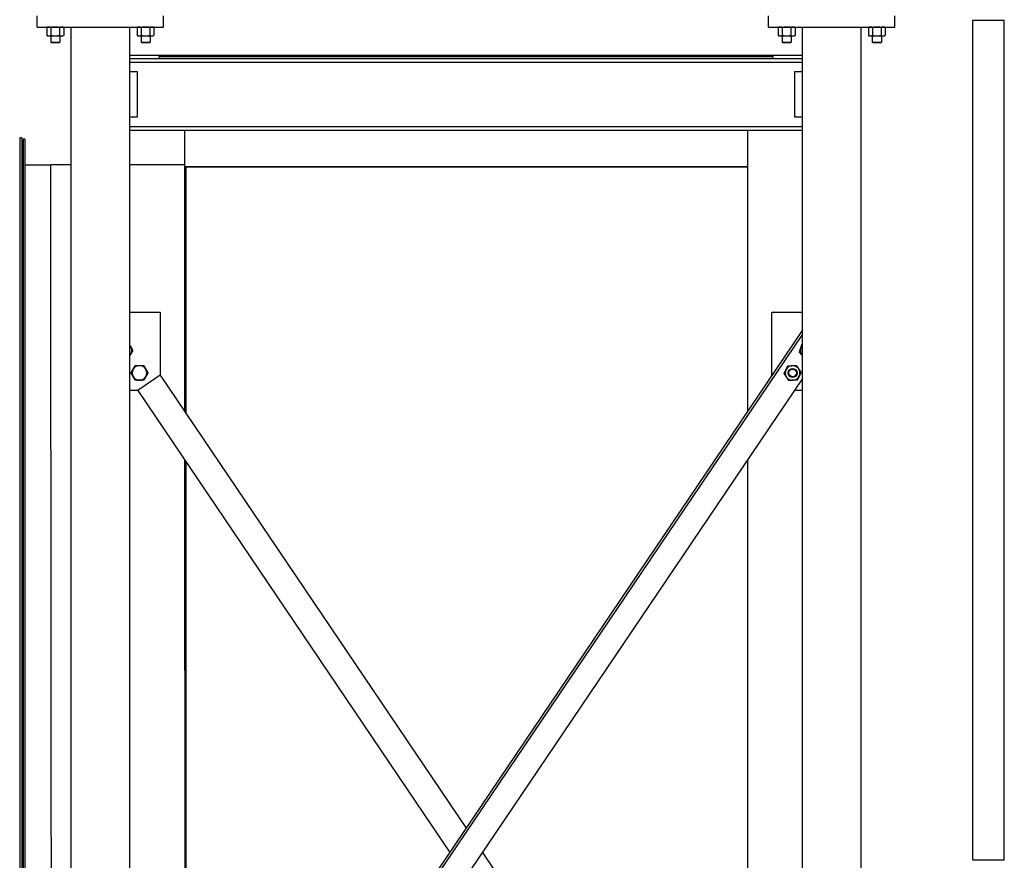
# Model space of a CAD drawing. Header units: inches. Extents: x 36 to 1719, y -84 to 1122.
# Tile 458 of 571: x 1471 to 1580, y 310 to 403. Entities that reach past the tile are written whole.
import ezdxf

# ---------------------------------------------------------------- set-up
doc = ezdxf.new("R2010")
doc.units = ezdxf.units.IN
doc.header["$LTSCALE"] = 48
doc.header["$MEASUREMENT"] = 0
doc.layers.add('Visible (ANSI)', color=7, linetype='Continuous', lineweight=30)

msp = doc.modelspace()

# ---------------------------------------------------------------- linework, layer by layer
at = {"layer": 'Visible (ANSI)'}
for p, q in [((1473.09812, 401.85877), (1473.09812, 403.10877)), ((1487.09812, 401.85877), (1487.09812, 403.10877)), ((1554.09812, 401.85877), (1554.09812, 403.10877)), ((1568.09812, 401.85877), (1568.09812, 403.10877)), ((1576.71812, 309.60277), (1576.71812, 402.60877)), ((1576.71812, 402.60877), (1580.21812, 402.60877)), ((1580.21812, 309.60277), (1580.21812, 402.60877)), ((1473.09812, 401.85877), (1487.09812, 401.85877)), ((1474.28562, 401.85877), (1474.15993, 401.80016)), ((1474.15993, 401.80016), (1474.15993, 400.93338)), ((1474.62902, 401.80016), (1474.62902, 400.93338)), ((1475.56722, 401.80016), (1475.56722, 400.93338)), ((1475.91062, 401.85877), (1476.03631, 401.80016)), ((1476.03631, 401.80016), (1476.03631, 400.93338)), ((1476.84812, 240.92127), (1476.84812, 401.85877)), ((1483.34812, 240.92127), (1483.34812, 401.85877)), ((1484.28562, 401.85877), (1484.15993, 401.80016)), ((1484.15993, 401.80016), (1484.15993, 400.93338)), ((1484.62902, 401.80016), (1484.62902, 400.93338)), ((1485.56722, 401.80016), (1485.56722, 400.93338)), ((1485.91062, 401.85877), (1486.03631, 401.80016)), ((1486.03631, 401.80016), (1486.03631, 400.93338)), ((1554.09812, 401.85877), (1568.09812, 401.85877)), ((1555.28562, 401.85877), (1555.15993, 401.80016)), ((1555.15993, 401.80016), (1555.15993, 400.93338)), ((1555.62902, 401.80016), (1555.62902, 400.93338)), ((1556.56722, 401.80016), (1556.56722, 400.93338)), ((1556.91062, 401.85877), (1557.03631, 401.80016)), ((1557.03631, 401.80016), (1557.03631, 400.93338)), ((1557.84812, 240.92127), (1557.84812, 401.85877)), ((1564.34812, 240.92127), (1564.34812, 401.85877)), ((1565.28562, 401.85877), (1565.15993, 401.80016)), ((1565.15993, 401.80016), (1565.15993, 400.93338)), ((1565.62902, 401.80016), (1565.62902, 400.93338)), ((1566.56722, 401.80016), (1566.56722, 400.93338)), ((1566.91062, 401.85877), (1567.03631, 401.80016)), ((1567.03631, 401.80016), (1567.03631, 400.93338)), ((1474.28562, 400.87477), (1474.15993, 400.93338)), ((1474.28562, 400.87477), (1474.39447, 400.87477)), ((1474.39447, 400.87477), (1475.09812, 400.87477)), ((1474.59812, 400.87477), (1474.59812, 400.18546)), ((1475.09812, 400.87477), (1475.80177, 400.87477)), ((1475.59812, 400.87477), (1475.59812, 400.18546)), ((1475.80177, 400.87477), (1475.91062, 400.87477)), ((1475.91062, 400.87477), (1476.03631, 400.93338)), ((1484.28562, 400.87477), (1484.15993, 400.93338)), ((1484.28562, 400.87477), (1484.39447, 400.87477)), ((1484.39447, 400.87477), (1485.09812, 400.87477)), ((1484.59812, 400.87477), (1484.59812, 400.18546)), ((1485.09812, 400.87477), (1485.80177, 400.87477)), ((1485.59812, 400.87477), (1485.59812, 400.18546)), ((1485.80177, 400.87477), (1485.91062, 400.87477)), ((1485.91062, 400.87477), (1486.03631, 400.93338)), ((1555.28562, 400.87477), (1555.15993, 400.93338)), ((1555.28562, 400.87477), (1555.39447, 400.87477)), ((1555.39447, 400.87477), (1556.09812, 400.87477)), ((1555.59812, 400.87477), (1555.59812, 400.18546)), ((1556.09812, 400.87477), (1556.80177, 400.87477)), ((1556.59812, 400.87477), (1556.59812, 400.18546)), ((1556.80177, 400.87477), (1556.91062, 400.87477)), ((1556.91062, 400.87477), (1557.03631, 400.93338)), ((1565.28562, 400.87477), (1565.15993, 400.93338)), ((1565.28562, 400.87477), (1565.39447, 400.87477)), ((1565.39447, 400.87477), (1566.09812, 400.87477)), ((1565.59812, 400.87477), (1565.59812, 400.18546)), ((1566.09812, 400.87477), (1566.80177, 400.87477)), ((1566.59812, 400.87477), (1566.59812, 400.18546)), ((1566.80177, 400.87477), (1566.91062, 400.87477)), ((1566.91062, 400.87477), (1567.03631, 400.93338)), ((1474.6748, 400.10877), (1474.59812, 400.18546)), ((1474.59812, 400.18546), (1475.59812, 400.18546)), ((1475.52143, 400.10877), (1474.6748, 400.10877)), ((1475.52143, 400.10877), (1475.59812, 400.18546)), ((1484.6748, 400.10877), (1484.59812, 400.18546)), ((1484.59812, 400.18546), (1485.59812, 400.18546)), ((1485.52143, 400.10877), (1484.6748, 400.10877)), ((1485.52143, 400.10877), (1485.59812, 400.18546)), ((1555.6748, 400.10877), (1555.59812, 400.18546)), ((1555.59812, 400.18546), (1556.59812, 400.18546)), ((1556.52143, 400.10877), (1555.6748, 400.10877)), ((1556.52143, 400.10877), (1556.59812, 400.18546)), ((1565.6748, 400.10877), (1565.59812, 400.18546)), ((1565.59812, 400.18546), (1566.59812, 400.18546)), ((1566.52143, 400.10877), (1565.6748, 400.10877)), ((1566.52143, 400.10877), (1566.59812, 400.18546)), ((1483.34812, 398.73377), (1557.84812, 398.73377)), ((1483.34812, 398.35877), (1557.84812, 398.35877)), ((1554.59912, 398.60877), (1486.59912, 398.60877)), ((1486.59912, 398.42127), (1486.59912, 398.60877)), ((1486.59912, 398.42127), (1554.59912, 398.42127)), ((1489.41162, 398.42127), (1489.41162, 398.35877)), ((1551.78662, 398.42127), (1551.78662, 398.35877)), ((1554.59912, 398.42127), (1554.59912, 398.60877)), ((1483.34812, 397.95877), (1557.84812, 397.95877)), ((1484.22062, 396.89377), (1483.34812, 396.89377)), ((1484.22062, 391.89377), (1484.22062, 396.89377)), ((1556.97562, 396.89377), (1556.97562, 391.89377)), ((1557.84812, 396.89377), (1556.97562, 396.89377)), ((1483.34812, 391.89377), (1484.22062, 391.89377)), ((1556.97562, 391.89377), (1557.84812, 391.89377)), ((1483.34812, 390.82877), (1557.84812, 390.82877)), ((1483.34812, 390.42877), (1557.84812, 390.42877)), ((1489.41162, 390.42877), (1489.41162, 386.42127)), ((1551.78662, 390.42877), (1551.78662, 386.42127)), ((1471.16162, 389.57752), (1471.16162, 266.51512)), ((1471.35162, 389.57752), (1471.16162, 389.57752)), ((1471.35162, 389.57752), (1471.41162, 389.57752)), ((1471.41162, 389.57752), (1471.41162, 266.51512)), ((1471.72412, 389.42127), (1471.53662, 389.42127)), ((1471.53662, 389.42127), (1471.53662, 266.67127)), ((1471.72412, 389.42127), (1471.72412, 266.67127)), ((1471.72412, 386.60877), (1474.61253, 386.60877)), ((1476.84812, 386.60877), (1474.61253, 386.60877)), ((1489.41162, 386.60877), (1483.34812, 386.60877)), ((1489.41162, 386.42127), (1551.78662, 386.42127)), ((1489.59912, 386.42127), (1489.59912, 386.37847)), ((1489.59912, 386.37847), (1551.78662, 386.37847)), ((1489.59912, 359.00815), (1489.59912, 386.37847)), ((1551.78662, 386.42127), (1551.78662, 386.37847)), ((1551.78662, 386.37847), (1551.78662, 359.28878)), ((1483.34812, 370.27093), (1486.72062, 370.27093)), ((1486.72062, 370.27093), (1486.72062, 363.27093)), ((1554.47562, 370.27093), (1557.84812, 370.27093)), ((1554.47562, 363.27093), (1554.47562, 370.27093)), ((1557.83336, 368.24342), (1483.34812, 257.93802)), ((1557.84812, 367.81855), (1483.34812, 257.49129)), ((1557.83336, 368.24342), (1557.84812, 368.23345)), ((1486.72062, 363.27093), (1484.23438, 361.59206)), ((1486.72062, 363.27093), (1520.59812, 313.10165)), ((1557.84812, 362.90453), (1483.36288, 252.59913)), ((1484.23438, 361.59206), (1483.34812, 361.59206)), ((1484.23438, 361.59206), (1518.78816, 310.42127)), ((1557.84812, 361.59206), (1556.96186, 361.59206)), ((1489.59912, 269.62847), (1489.59912, 353.6474)), ((1551.78662, 353.92803), (1551.78662, 298.62847)), ((1522.40808, 310.42127), (1556.96186, 259.25048)), ((1576.71812, 309.60277), (1580.21812, 309.60277))]:
    msp.add_line(p, q, dxfattribs=at)
for radius in [0.50016, 0.5, 0.42332]:
    msp.add_circle((1556.76536, 363.53471), radius, dxfattribs=at)
for centre, start, end in [((1482.75201, 366.02095), 30, 42.804582), ((1558.44423, 366.02095), 137.195418, 162.5768275), ((1482.75201, 366.02095), 317.195418, 330), ((1482.75201, 366.02095), 330, 30), ((1558.44423, 366.02095), 162.5768275, 222.5768275), ((1558.44423, 366.02095), 222.5768275, 222.804582), ((1484.43088, 363.53471), 90, 150), ((1484.43088, 363.53471), 30, 90), ((1556.76536, 363.53471), 93.6646416, 153.6646416), ((1556.76536, 363.53471), 33.6646416, 93.6646416), ((1484.43088, 363.53471), 150, 210), ((1484.43088, 363.53471), 330, 30), ((1556.76536, 363.53471), 153.6646416, 213.6646416), ((1556.76536, 363.53471), 273.6646416, 333.6646416), ((1556.76536, 363.53471), 333.6646416, 33.6646416), ((1484.43088, 363.53471), 210, 270), ((1484.43088, 363.53471), 270, 330), ((1556.76536, 363.53471), 213.6646416, 273.6646416)]:
    msp.add_arc(centre, 0.8125, start, end, dxfattribs=at)
for points, weights in [([(1474.39447, 401.85877), (1474.28562, 401.85877), (1474.15993, 401.80016)], [1, 1.0379548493, 1]), ([(1474.62902, 401.80016), (1474.50333, 401.85877), (1474.39447, 401.85877)], [1, 1.0379548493, 1]), ([(1475.09812, 401.85877), (1474.88041, 401.85877), (1474.62902, 401.80016)], [1, 1.0379548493, 1]), ([(1475.56722, 401.80016), (1475.31583, 401.85877), (1475.09812, 401.85877)], [1, 1.0379548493, 1]), ([(1475.80177, 401.85877), (1475.69291, 401.85877), (1475.56722, 401.80016)], [1, 1.0379548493, 1]), ([(1476.03631, 401.80016), (1475.91062, 401.85877), (1475.80177, 401.85877)], [1, 1.0379548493, 1]), ([(1484.39447, 401.85877), (1484.28562, 401.85877), (1484.15993, 401.80016)], [1, 1.0379548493, 1]), ([(1484.62902, 401.80016), (1484.50333, 401.85877), (1484.39447, 401.85877)], [1, 1.0379548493, 1]), ([(1485.09812, 401.85877), (1484.88041, 401.85877), (1484.62902, 401.80016)], [1, 1.0379548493, 1]), ([(1485.56722, 401.80016), (1485.31583, 401.85877), (1485.09812, 401.85877)], [1, 1.0379548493, 1]), ([(1485.80177, 401.85877), (1485.69291, 401.85877), (1485.56722, 401.80016)], [1, 1.0379548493, 1]), ([(1486.03631, 401.80016), (1485.91062, 401.85877), (1485.80177, 401.85877)], [1, 1.0379548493, 1]), ([(1555.39447, 401.85877), (1555.28562, 401.85877), (1555.15993, 401.80016)], [1, 1.0379548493, 1]), ([(1555.62902, 401.80016), (1555.50333, 401.85877), (1555.39447, 401.85877)], [1, 1.0379548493, 1]), ([(1556.09812, 401.85877), (1555.88041, 401.85877), (1555.62902, 401.80016)], [1, 1.0379548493, 1]), ([(1556.56722, 401.80016), (1556.31583, 401.85877), (1556.09812, 401.85877)], [1, 1.0379548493, 1]), ([(1556.80177, 401.85877), (1556.69291, 401.85877), (1556.56722, 401.80016)], [1, 1.0379548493, 1]), ([(1557.03631, 401.80016), (1556.91062, 401.85877), (1556.80177, 401.85877)], [1, 1.0379548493, 1]), ([(1565.39447, 401.85877), (1565.28562, 401.85877), (1565.15993, 401.80016)], [1, 1.0379548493, 1]), ([(1565.62902, 401.80016), (1565.50333, 401.85877), (1565.39447, 401.85877)], [1, 1.0379548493, 1]), ([(1566.09812, 401.85877), (1565.88041, 401.85877), (1565.62902, 401.80016)], [1, 1.0379548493, 1]), ([(1566.56722, 401.80016), (1566.31583, 401.85877), (1566.09812, 401.85877)], [1, 1.0379548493, 1]), ([(1566.80177, 401.85877), (1566.69291, 401.85877), (1566.56722, 401.80016)], [1, 1.0379548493, 1]), ([(1567.03631, 401.80016), (1566.91062, 401.85877), (1566.80177, 401.85877)], [1, 1.0379548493, 1]), ([(1474.15993, 400.93338), (1474.28562, 400.87477), (1474.39447, 400.87477)], [1, 1.0379548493, 1]), ([(1474.39447, 400.87477), (1474.50333, 400.87477), (1474.62902, 400.93338)], [1, 1.0379548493, 1]), ([(1474.62902, 400.93338), (1474.88041, 400.87477), (1475.09812, 400.87477)], [1, 1.0379548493, 1]), ([(1475.09812, 400.87477), (1475.31583, 400.87477), (1475.56722, 400.93338)], [1, 1.0379548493, 1]), ([(1475.56722, 400.93338), (1475.69291, 400.87477), (1475.80177, 400.87477)], [1, 1.0379548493, 1]), ([(1475.80177, 400.87477), (1475.91062, 400.87477), (1476.03631, 400.93338)], [1, 1.0379548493, 1]), ([(1484.15993, 400.93338), (1484.28562, 400.87477), (1484.39447, 400.87477)], [1, 1.0379548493, 1]), ([(1484.39447, 400.87477), (1484.50333, 400.87477), (1484.62902, 400.93338)], [1, 1.0379548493, 1]), ([(1484.62902, 400.93338), (1484.88041, 400.87477), (1485.09812, 400.87477)], [1, 1.0379548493, 1]), ([(1485.09812, 400.87477), (1485.31583, 400.87477), (1485.56722, 400.93338)], [1, 1.0379548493, 1]), ([(1485.56722, 400.93338), (1485.69291, 400.87477), (1485.80177, 400.87477)], [1, 1.0379548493, 1]), ([(1485.80177, 400.87477), (1485.91062, 400.87477), (1486.03631, 400.93338)], [1, 1.0379548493, 1]), ([(1555.15993, 400.93338), (1555.28562, 400.87477), (1555.39447, 400.87477)], [1, 1.0379548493, 1]), ([(1555.39447, 400.87477), (1555.50333, 400.87477), (1555.62902, 400.93338)], [1, 1.0379548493, 1]), ([(1555.62902, 400.93338), (1555.88041, 400.87477), (1556.09812, 400.87477)], [1, 1.0379548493, 1]), ([(1556.09812, 400.87477), (1556.31583, 400.87477), (1556.56722, 400.93338)], [1, 1.0379548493, 1]), ([(1556.56722, 400.93338), (1556.69291, 400.87477), (1556.80177, 400.87477)], [1, 1.0379548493, 1]), ([(1556.80177, 400.87477), (1556.91062, 400.87477), (1557.03631, 400.93338)], [1, 1.0379548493, 1]), ([(1565.15993, 400.93338), (1565.28562, 400.87477), (1565.39447, 400.87477)], [1, 1.0379548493, 1]), ([(1565.39447, 400.87477), (1565.50333, 400.87477), (1565.62902, 400.93338)], [1, 1.0379548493, 1]), ([(1565.62902, 400.93338), (1565.88041, 400.87477), (1566.09812, 400.87477)], [1, 1.0379548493, 1]), ([(1566.09812, 400.87477), (1566.31583, 400.87477), (1566.56722, 400.93338)], [1, 1.0379548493, 1]), ([(1566.56722, 400.93338), (1566.69291, 400.87477), (1566.80177, 400.87477)], [1, 1.0379548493, 1]), ([(1566.80177, 400.87477), (1566.91062, 400.87477), (1567.03631, 400.93338)], [1, 1.0379548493, 1]), ([(1483.34812, 366.61346), (1483.4028, 366.51876), (1483.45565, 366.4272)], [1.01893469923, 1.0180769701, 1]), ([(1557.66901, 366.26424), (1557.7342, 366.47196), (1557.80947, 366.71181)], [1, 1.0379548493, 1]), ([(1557.80947, 366.71181), (1557.82899, 366.71617), (1557.84812, 366.72044)], [1, 1.00291835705, 1.00538792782]), ([(1483.45565, 365.6147), (1483.4028, 365.52315), (1483.34812, 365.42845)], [1, 1.0180769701, 1.01893469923]), ([(1483.45565, 366.4272), (1483.56451, 366.23866), (1483.6902, 366.02095)], [1, 1.0379548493, 1]), ([(1483.6902, 366.02095), (1483.56451, 365.80325), (1483.45565, 365.6147)], [1, 1.0379548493, 1]), ([(1557.52855, 365.81666), (1557.60382, 366.05652), (1557.66901, 366.26424)], [1, 1.0379548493, 1]), ([(1557.84593, 365.47123), (1557.69863, 365.63155), (1557.52855, 365.81666)], [1, 1.0379548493, 1]), ([(1557.84812, 365.46885), (1557.84702, 365.47004), (1557.84593, 365.47123)], [1.00053989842, 1.000271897, 1]), ([(1483.72723, 363.94096), (1483.83609, 364.1295), (1483.96178, 364.34721)], [1, 1.0379548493, 1]), ([(1483.96178, 364.34721), (1484.21317, 364.34721), (1484.43088, 364.34721)], [1, 1.0379548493, 1]), ([(1484.43088, 364.34721), (1484.64859, 364.34721), (1484.89997, 364.34721)], [1, 1.0379548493, 1]), ([(1484.89997, 364.34721), (1485.02567, 364.1295), (1485.13452, 363.94096)], [1, 1.0379548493, 1]), ([(1556.03719, 363.89516), (1556.13377, 364.09027), (1556.24529, 364.31557)], [1, 1.0379548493, 1]), ([(1556.24529, 364.31557), (1556.49617, 364.33164), (1556.71343, 364.34555)], [1, 1.0379548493, 1]), ([(1556.71343, 364.34555), (1556.93069, 364.35947), (1557.18157, 364.37553)], [1, 1.0379548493, 1]), ([(1557.18157, 364.37553), (1557.32092, 364.1663), (1557.4416, 363.98511)], [1, 1.0379548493, 1]), ([(1483.49268, 363.53471), (1483.61838, 363.75242), (1483.72723, 363.94096)], [1, 1.0379548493, 1]), ([(1483.72723, 363.12846), (1483.61838, 363.317), (1483.49268, 363.53471)], [1, 1.0379548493, 1]), ([(1485.13452, 363.94096), (1485.24338, 363.75242), (1485.36907, 363.53471)], [1, 1.0379548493, 1]), ([(1485.36907, 363.53471), (1485.24338, 363.317), (1485.13452, 363.12846)], [1, 1.0379548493, 1]), ([(1555.82909, 363.47475), (1555.94061, 363.70004), (1556.03719, 363.89516)], [1, 1.0379548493, 1]), ([(1556.08912, 363.08432), (1555.96844, 363.26552), (1555.82909, 363.47475)], [1, 1.0379548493, 1]), ([(1557.49354, 363.17427), (1557.39695, 362.97915), (1557.28543, 362.75386)], [1, 1.0379548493, 1]), ([(1557.4416, 363.98511), (1557.56229, 363.80391), (1557.70164, 363.59468)], [1, 1.0379548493, 1]), ([(1557.70164, 363.59468), (1557.59012, 363.36938), (1557.49354, 363.17427)], [1, 1.0379548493, 1]), ([(1483.96178, 362.72221), (1483.83609, 362.93992), (1483.72723, 363.12846)], [1, 1.0379548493, 1]), ([(1484.43088, 362.72221), (1484.21317, 362.72221), (1483.96178, 362.72221)], [1, 1.0379548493, 1]), ([(1484.89997, 362.72221), (1484.64859, 362.72221), (1484.43088, 362.72221)], [1, 1.0379548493, 1]), ([(1485.13452, 363.12846), (1485.02567, 362.93992), (1484.89997, 362.72221)], [1, 1.0379548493, 1]), ([(1556.34916, 362.69389), (1556.2098, 362.90312), (1556.08912, 363.08432)], [1, 1.0379548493, 1]), ([(1556.81729, 362.72387), (1556.60003, 362.70996), (1556.34916, 362.69389)], [1, 1.0379548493, 1]), ([(1557.28543, 362.75386), (1557.03456, 362.73779), (1556.81729, 362.72387)], [1, 1.0379548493, 1])]:
    msp.add_rational_spline(points, weights, degree=2, dxfattribs=at)
for points, knots in [([(1474.72412, 269.67127), (1474.72411, 269.67791), (1474.7241, 269.68455), (1474.71573, 275.34931), (1474.67581, 300.92153), (1474.63283, 347.87571), (1474.62108, 367.81734), (1474.61253, 386.60877)], [-0.050587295, -0.050587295, -0.050587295, -0.050587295, 0, 0, 43.114957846, 43.114957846, 73.061665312, 73.061665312, 73.061665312, 73.061665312]), ([(1489.44748, 359.23271), (1489.44217, 368.28883), (1489.43841, 377.34472), (1489.43539, 386.40041), (1489.43539, 386.40737), (1489.43539, 386.41432), (1489.43539, 386.42127)], [233.721505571, 233.721505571, 233.721505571, 233.721505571, 304.587763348, 304.587763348, 304.587763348, 304.642177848, 304.642177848, 304.642177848, 304.642177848]), ([(1489.59912, 269.62847), (1489.56452, 281.65228), (1489.53148, 293.67852), (1489.50831, 305.70525), (1489.47738, 321.75933), (1489.46138, 337.81371), (1489.45082, 353.86702)], [0, 0, 0, 0, 94.106344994, 94.106344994, 94.106344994, 219.725664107, 219.725664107, 219.725664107, 219.725664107])]:
    msp.add_open_spline(points, degree=3, knots=knots, dxfattribs=at)

doc.saveas('drawing.dxf')
